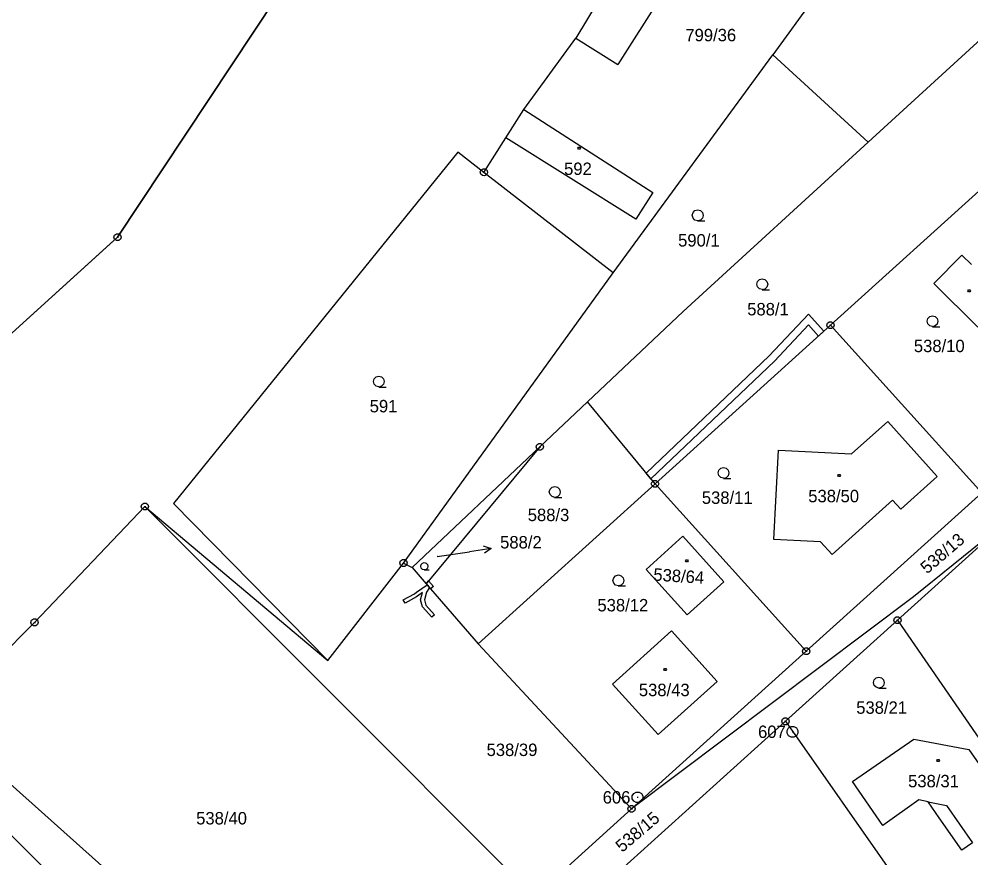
# Model space of a CAD drawing. Extents: x -759060 to -757386, y -1172273 to -1170948.
# Drawn here: x -758459.2 to -758328.9, y -1171573.7 to -1171458.9 of the extents above; entities that cross this region are included whole.
import ezdxf

# ---------------------------------------------------------------- set-up
doc = ezdxf.new("R2010")
doc.units = 0
for name, color, linetype in [('Vrstva 1', 7, 'Continuous'), ('Vrstva 11', 7, 'Continuous'), ('Vrstva 12', 7, 'Continuous'), ('Vrstva 13', 7, 'Continuous'), ('Vrstva 2', 7, 'Continuous'), ('Vrstva 3', 7, 'Continuous'), ('Vrstva 4', 7, 'Continuous'), ('Vrstva 5', 7, 'Continuous'), ('Vrstva 7', 7, 'Continuous'), ('Vrstva 8', 7, 'Continuous')]:
    doc.layers.add(name, color=color, linetype=linetype)

msp = doc.modelspace()

# ---------------------------------------------------------------- linework, layer by layer
at = {"layer": 'Vrstva 1'}
for p, q in [((-758407.85, -1171431.61), (-758445.74, -1171488.79)), ((-758344.49, -1171447.89), (-758356.07, -1171463.85)), ((-758368.52, -1171451.35), (-758377.26, -1171465.17)), ((-758379.97, -1171456.5), (-758383.02, -1171461.55)), ((-758324.11, -1171458.49), (-758343.02, -1171475.78)), ((-758390.14, -1171471.31), (-758383.02, -1171461.55)), ((-758383.02, -1171461.55), (-758377.26, -1171465.17)), ((-758377.91, -1171493.66), (-758356.07, -1171463.85)), ((-758343.02, -1171475.78), (-758356.07, -1171463.85)), ((-758392.6, -1171475.18), (-758390.14, -1171471.31)), ((-758390.14, -1171471.31), (-758372.5, -1171482.68)), ((-758395.61, -1171479.91), (-758392.6, -1171475.18)), ((-758374.83, -1171486.31), (-758392.6, -1171475.18)), ((-758343.02, -1171475.78), (-758368.32, -1171498.95)), ((-758399.18, -1171477.14), (-758438.07, -1171525.2)), ((-758395.61, -1171479.91), (-758399.18, -1171477.14)), ((-758322.51, -1171477.63), (-758348.17, -1171500.83)), ((-758377.91, -1171493.66), (-758395.61, -1171479.91)), ((-758372.5, -1171482.68), (-758374.83, -1171486.31)), ((-758447.31, -1171490.21), (-758445.74, -1171488.79)), ((-758478.81, -1171518.72), (-758447.31, -1171490.21)), ((-758330.17, -1171491.24), (-758334.02, -1171495.13)), ((-758328.87, -1171492.51), (-758330.17, -1171491.24)), ((-758406.59, -1171533.36), (-758377.91, -1171493.66)), ((-758334.02, -1171495.13), (-758327.98, -1171501.1)), ((-758381.42, -1171511.32), (-758368.32, -1171498.95)), ((-758348.17, -1171500.83), (-758372.18, -1171522.54)), ((-758327.44, -1171523.76), (-758348.17, -1171500.83)), ((-758387.94, -1171517.48), (-758381.42, -1171511.32)), ((-758372.18, -1171522.54), (-758381.42, -1171511.32)), ((-758345.31, -1171518.43), (-758340.34, -1171513.98)), ((-758340.34, -1171513.98), (-758333.55, -1171521.51)), ((-758405.4, -1171533.99), (-758387.94, -1171517.48)), ((-758387.94, -1171517.48), (-758403.5, -1171536.2)), ((-758355.9, -1171530.14), (-758355.29, -1171517.94)), ((-758355.29, -1171517.94), (-758345.31, -1171518.43)), ((-758396.4, -1171544.44), (-758372.18, -1171522.54)), ((-758372.18, -1171522.54), (-758351.48, -1171545.44)), ((-758333.55, -1171521.51), (-758338.52, -1171526)), ((-758351.48, -1171545.44), (-758327.44, -1171523.76)), ((-758438.07, -1171525.2), (-758416.96, -1171546.7)), ((-758339.66, -1171524.75), (-758347.94, -1171532.2)), ((-758338.52, -1171526), (-758339.66, -1171524.75)), ((-758441.99, -1171525.64), (-758457.1, -1171541.5)), ((-758388.7, -1171579.01), (-758441.99, -1171525.64)), ((-758441.99, -1171525.64), (-758416.96, -1171546.7)), ((-758339, -1171541.19), (-758323.6, -1171527.3)), ((-758323.6, -1171527.3), (-758336.8, -1171538)), ((-758368.37, -1171529.7), (-758373.39, -1171534.24)), ((-758362.77, -1171535.92), (-758368.37, -1171529.7)), ((-758349.52, -1171530.46), (-758355.9, -1171530.14)), ((-758347.94, -1171532.2), (-758349.52, -1171530.46)), ((-758416.96, -1171546.7), (-758406.59, -1171533.36)), ((-758406.59, -1171533.36), (-758405.4, -1171533.99)), ((-758405.4, -1171533.99), (-758403.5, -1171536.2)), ((-758373.39, -1171534.24), (-758367.79, -1171540.45)), ((-758403.5, -1171536.2), (-758396.4, -1171544.44)), ((-758367.79, -1171540.45), (-758362.77, -1171535.92)), ((-758336.8, -1171538), (-758356.1, -1171552.5)), ((-758457.1, -1171541.5), (-758470.3, -1171554.77)), ((-758354.33, -1171555.02), (-758339, -1171541.19)), ((-758339, -1171541.19), (-758308.43, -1171585.6)), ((-758377.98, -1171549.92), (-758369.94, -1171542.65)), ((-758369.94, -1171542.65), (-758363.69, -1171549.56)), ((-758396.4, -1171544.44), (-758375.4, -1171567)), ((-758351.48, -1171545.44), (-758375.4, -1171567)), ((-758371.73, -1171556.83), (-758377.98, -1171549.92)), ((-758363.69, -1171549.56), (-758371.73, -1171556.83)), ((-758356.1, -1171552.5), (-758375.4, -1171567)), ((-758470.3, -1171554.77), (-758434.93, -1171586.35)), ((-758380.29, -1171578.43), (-758354.33, -1171555.02)), ((-758354.33, -1171555.02), (-758338.99, -1171576.9)), ((-758443.29, -1171587.55), (-758473.43, -1171557.55)), ((-758345.15, -1171563.26), (-758336.78, -1171557.48)), ((-758336.78, -1171557.48), (-758329.22, -1171558.87)), ((-758329.22, -1171558.87), (-758323.09, -1171567.74)), ((-758341.01, -1171569.26), (-758345.15, -1171563.26)), ((-758375.4, -1171567), (-758387.6, -1171578)), ((-758336.06, -1171565.78), (-758341.01, -1171569.26)), ((-758334.82, -1171566.03), (-758336.06, -1171565.78)), ((-758333.28, -1171568.23), (-758334.82, -1171566.03)), ((-758330.19, -1171572.65), (-758333.28, -1171568.23)), ((-758328.72, -1171571.63), (-758330.19, -1171572.65))]:
    msp.add_line(p, q, dxfattribs=at)
at = {"layer": 'Vrstva 11'}
for p, q in [((-758445.74, -1171488.79), (-758407.85, -1171431.61)), ((-758517.19, -1171553.46), (-758445.74, -1171488.79))]:
    msp.add_line(p, q, dxfattribs=at)
at = {"layer": 'Vrstva 12'}
for p, q in [((-758368.52, -1171451.35), (-758377.26, -1171465.17)), ((-758379.97, -1171456.5), (-758383.02, -1171461.55)), ((-758383.02, -1171461.55), (-758377.26, -1171465.17)), ((-758392.6, -1171475.18), (-758390.14, -1171471.31)), ((-758390.14, -1171471.31), (-758372.5, -1171482.68)), ((-758374.83, -1171486.31), (-758392.6, -1171475.18)), ((-758372.5, -1171482.68), (-758374.83, -1171486.31)), ((-758345.31, -1171518.43), (-758340.34, -1171513.98)), ((-758340.34, -1171513.98), (-758333.55, -1171521.51)), ((-758355.9, -1171530.14), (-758355.29, -1171517.94)), ((-758355.29, -1171517.94), (-758345.31, -1171518.43)), ((-758333.55, -1171521.51), (-758338.52, -1171526)), ((-758339.66, -1171524.75), (-758347.94, -1171532.2)), ((-758338.52, -1171526), (-758339.66, -1171524.75)), ((-758368.37, -1171529.7), (-758373.39, -1171534.24)), ((-758362.77, -1171535.92), (-758368.37, -1171529.7)), ((-758349.52, -1171530.46), (-758355.9, -1171530.14)), ((-758347.94, -1171532.2), (-758349.52, -1171530.46)), ((-758373.39, -1171534.24), (-758367.79, -1171540.45)), ((-758367.79, -1171540.45), (-758362.77, -1171535.92)), ((-758377.98, -1171549.92), (-758369.94, -1171542.65)), ((-758369.94, -1171542.65), (-758363.69, -1171549.56)), ((-758371.73, -1171556.83), (-758377.98, -1171549.92)), ((-758363.69, -1171549.56), (-758371.73, -1171556.83)), ((-758345.15, -1171563.26), (-758336.78, -1171557.48)), ((-758336.78, -1171557.48), (-758329.22, -1171558.87)), ((-758329.22, -1171558.87), (-758323.09, -1171567.74)), ((-758341.01, -1171569.26), (-758345.15, -1171563.26)), ((-758336.06, -1171565.78), (-758341.01, -1171569.26)), ((-758334.82, -1171566.03), (-758336.06, -1171565.78)), ((-758334.82, -1171566.03), (-758332.28, -1171566.53)), ((-758332.28, -1171566.53), (-758328.72, -1171571.63))]:
    msp.add_line(p, q, dxfattribs=at)
at = {"layer": 'Vrstva 13'}
for p, q in [((-758356.54, -1171505.03), (-758351.17, -1171499.3)), ((-758351.17, -1171499.3), (-758349.06, -1171501.63)), ((-758351.18, -1171500.78), (-758355.83, -1171505.74)), ((-758349.8, -1171502.31), (-758351.18, -1171500.78)), ((-758349.06, -1171501.63), (-758349.8, -1171502.31)), ((-758373.41, -1171521.05), (-758356.54, -1171505.03)), ((-758355.83, -1171505.74), (-758372.77, -1171521.83)), ((-758372.77, -1171521.83), (-758373.41, -1171521.05)), ((-758403.5, -1171536.2), (-758403.17, -1171535.8)), ((-758403.17, -1171535.8), (-758402.5, -1171536.56)), ((-758404.83, -1171537.37), (-758403.39, -1171536.33)), ((-758403.39, -1171536.33), (-758403.5, -1171536.2)), ((-758403.05, -1171536.72), (-758403.47, -1171537.34)), ((-758403.05, -1171536.72), (-758403.39, -1171536.33)), ((-758403.39, -1171536.33), (-758403.05, -1171536.72)), ((-758402.9, -1171536.9), (-758403.05, -1171536.72)), ((-758402.5, -1171536.56), (-758402.9, -1171536.9)), ((-758406.64, -1171538.41), (-758405.11, -1171537.59)), ((-758406.4, -1171538.85), (-758406.64, -1171538.41)), ((-758404.83, -1171538.01), (-758406.4, -1171538.85)), ((-758405.11, -1171537.59), (-758404.83, -1171537.37)), ((-758404.53, -1171537.77), (-758404.83, -1171538.01)), ((-758403.99, -1171537.38), (-758404.53, -1171537.77)), ((-758404.26, -1171538.42), (-758403.99, -1171537.38)), ((-758403.47, -1171537.34), (-758403.74, -1171538.42)), ((-758404.02, -1171539.36), (-758404.26, -1171538.42)), ((-758402.74, -1171540.78), (-758404.02, -1171539.36)), ((-758403.74, -1171538.42), (-758403.56, -1171539.12)), ((-758403.56, -1171539.12), (-758402.37, -1171540.45)), ((-758402.37, -1171540.45), (-758402.74, -1171540.78))]:
    msp.add_line(p, q, dxfattribs=at)
at = {"layer": 'Vrstva 3'}
for points in [[(-758366.33, -1171486.53), (-758366.71, -1171486.43), (-758366.98, -1171486.16), (-758367.08, -1171485.79), (-758366.98, -1171485.42), (-758366.71, -1171485.15), (-758366.34, -1171485.05), (-758365.97, -1171485.15), (-758365.7, -1171485.42), (-758365.6, -1171485.8), (-758365.7, -1171486.18), (-758365.97, -1171486.45), (-758366.35, -1171486.55), (-758365.35, -1171486.55)], [(-758357.49, -1171495.96), (-758357.87, -1171495.86), (-758358.14, -1171495.59), (-758358.24, -1171495.22), (-758358.14, -1171494.85), (-758357.87, -1171494.58), (-758357.5, -1171494.48), (-758357.13, -1171494.58), (-758356.86, -1171494.85), (-758356.76, -1171495.23), (-758356.86, -1171495.61), (-758357.13, -1171495.88), (-758357.51, -1171495.98), (-758356.51, -1171495.98)], [(-758334.19, -1171501.01), (-758334.57, -1171500.91), (-758334.84, -1171500.64), (-758334.94, -1171500.27), (-758334.84, -1171499.9), (-758334.57, -1171499.63), (-758334.2, -1171499.53), (-758333.83, -1171499.63), (-758333.56, -1171499.9), (-758333.46, -1171500.28), (-758333.56, -1171500.66), (-758333.83, -1171500.93), (-758334.21, -1171501.03), (-758333.21, -1171501.03)], [(-758409.98, -1171509.26), (-758410.36, -1171509.16), (-758410.63, -1171508.89), (-758410.73, -1171508.52), (-758410.63, -1171508.15), (-758410.36, -1171507.88), (-758409.99, -1171507.78), (-758409.62, -1171507.88), (-758409.35, -1171508.15), (-758409.25, -1171508.53), (-758409.35, -1171508.91), (-758409.62, -1171509.18), (-758410, -1171509.28), (-758409, -1171509.28)], [(-758362.8, -1171521.77), (-758363.18, -1171521.67), (-758363.45, -1171521.4), (-758363.55, -1171521.03), (-758363.45, -1171520.66), (-758363.18, -1171520.39), (-758362.81, -1171520.29), (-758362.44, -1171520.39), (-758362.17, -1171520.66), (-758362.07, -1171521.04), (-758362.17, -1171521.42), (-758362.44, -1171521.69), (-758362.82, -1171521.79), (-758361.82, -1171521.79)], [(-758385.9, -1171524.38), (-758386.28, -1171524.28), (-758386.55, -1171524.01), (-758386.65, -1171523.64), (-758386.55, -1171523.27), (-758386.28, -1171523), (-758385.91, -1171522.9), (-758385.54, -1171523), (-758385.27, -1171523.27), (-758385.17, -1171523.65), (-758385.27, -1171524.03), (-758385.54, -1171524.3), (-758385.92, -1171524.4), (-758384.92, -1171524.4)], [(-758403.75, -1171534.3), (-758404.005, -1171534.233), (-758404.186, -1171534.052), (-758404.252, -1171533.804), (-758404.186, -1171533.556), (-758404.005, -1171533.375), (-758403.757, -1171533.308), (-758403.509, -1171533.375), (-758403.328, -1171533.556), (-758403.261, -1171533.811), (-758403.328, -1171534.066), (-758403.509, -1171534.246), (-758403.763, -1171534.313), (-758403.093, -1171534.313)], [(-758377.19, -1171536.48), (-758377.57, -1171536.38), (-758377.84, -1171536.11), (-758377.94, -1171535.74), (-758377.84, -1171535.37), (-758377.57, -1171535.1), (-758377.2, -1171535), (-758376.83, -1171535.1), (-758376.56, -1171535.37), (-758376.46, -1171535.75), (-758376.56, -1171536.13), (-758376.83, -1171536.4), (-758377.21, -1171536.5), (-758376.21, -1171536.5)], [(-758341.54, -1171550.47), (-758341.92, -1171550.37), (-758342.19, -1171550.1), (-758342.29, -1171549.73), (-758342.19, -1171549.36), (-758341.92, -1171549.09), (-758341.55, -1171548.99), (-758341.18, -1171549.09), (-758340.91, -1171549.36), (-758340.81, -1171549.74), (-758340.91, -1171550.12), (-758341.18, -1171550.39), (-758341.56, -1171550.49), (-758340.56, -1171550.49)]]:
    msp.add_lwpolyline(points, dxfattribs=at)
at = {"layer": 'Vrstva 4'}
for p, q in [((-758334.82, -1171566.03), (-758332.28, -1171566.53)), ((-758332.28, -1171566.53), (-758328.72, -1171571.63))]:
    msp.add_line(p, q, dxfattribs=at)
at = {"layer": 'Vrstva 5'}
for points in [[(-758382.48, -1171476.46), (-758382.39, -1171476.61), (-758382.48, -1171476.76), (-758382.66, -1171476.76), (-758382.75, -1171476.61), (-758382.66, -1171476.46)], [(-758329.1, -1171495.98), (-758329.01, -1171496.13), (-758329.1, -1171496.28), (-758329.28, -1171496.28), (-758329.37, -1171496.13), (-758329.28, -1171495.98)], [(-758346.88, -1171521.23), (-758346.79, -1171521.38), (-758346.88, -1171521.53), (-758347.06, -1171521.53), (-758347.15, -1171521.38), (-758347.06, -1171521.23)], [(-758367.72, -1171532.92), (-758367.63, -1171533.07), (-758367.72, -1171533.22), (-758367.9, -1171533.22), (-758367.99, -1171533.07), (-758367.9, -1171532.92)], [(-758370.7, -1171547.78), (-758370.61, -1171547.93), (-758370.7, -1171548.08), (-758370.88, -1171548.08), (-758370.97, -1171547.93), (-758370.88, -1171547.78)], [(-758333.33, -1171560.24), (-758333.24, -1171560.39), (-758333.33, -1171560.54), (-758333.51, -1171560.54), (-758333.6, -1171560.39), (-758333.51, -1171560.24)]]:
    msp.add_lwpolyline(points, close=True, dxfattribs=at)
at = {"layer": 'Vrstva 7'}
for p in [(-758402.02, -1171532.47), (-758394.623, -1171531.369)]:
    msp.add_line(p, (-758397.59, -1171531.81), dxfattribs=at)
msp.add_lwpolyline([(-758395.685, -1171531.021), (-758394.623, -1171531.369), (-758395.538, -1171532.01)], dxfattribs=at)
at = {"layer": 'Vrstva 8'}
for p, q in [((-758395.699, -1171479.829), (-758395.521, -1171479.991)), ((-758445.86, -1171488.79), (-758445.62, -1171488.79)), ((-758348.29, -1171500.83), (-758348.05, -1171500.83)), ((-758388.06, -1171517.48), (-758387.82, -1171517.48)), ((-758372.3, -1171522.54), (-758372.06, -1171522.54)), ((-758442.11, -1171525.64), (-758441.87, -1171525.64)), ((-758406.71, -1171533.36), (-758406.47, -1171533.36)), ((-758457.22, -1171541.5), (-758456.98, -1171541.5)), ((-758339.12, -1171541.19), (-758338.88, -1171541.19)), ((-758351.6, -1171545.44), (-758351.36, -1171545.44)), ((-758354.45, -1171555.02), (-758354.21, -1171555.02)), ((-758353.41, -1171556.45), (-758353.31, -1171556.45)), ((-758374.61, -1171565.42), (-758374.51, -1171565.42)), ((-758375.52, -1171567), (-758375.28, -1171567))]:
    msp.add_line(p, q, dxfattribs=at)
for points in [[(-758395.176, -1171479.655), (-758395.112, -1171479.957), (-758395.233, -1171480.239), (-758395.502, -1171480.386), (-758395.808, -1171480.351), (-758396.038, -1171480.143), (-758396.102, -1171479.842), (-758395.981, -1171479.56), (-758395.712, -1171479.412), (-758395.406, -1171479.447)], [(-758445.59, -1171488.31), (-758445.34, -1171488.49), (-758445.24, -1171488.78), (-758445.34, -1171489.07), (-758445.59, -1171489.25), (-758445.9, -1171489.25), (-758446.15, -1171489.07), (-758446.25, -1171488.78), (-758446.15, -1171488.49), (-758445.9, -1171488.31)], [(-758348.02, -1171500.35), (-758347.77, -1171500.53), (-758347.67, -1171500.82), (-758347.77, -1171501.11), (-758348.02, -1171501.29), (-758348.33, -1171501.29), (-758348.58, -1171501.11), (-758348.68, -1171500.82), (-758348.58, -1171500.53), (-758348.33, -1171500.35)], [(-758387.79, -1171517), (-758387.54, -1171517.18), (-758387.44, -1171517.47), (-758387.54, -1171517.76), (-758387.79, -1171517.94), (-758388.1, -1171517.94), (-758388.35, -1171517.76), (-758388.45, -1171517.47), (-758388.35, -1171517.18), (-758388.1, -1171517)], [(-758372.03, -1171522.06), (-758371.78, -1171522.24), (-758371.68, -1171522.53), (-758371.78, -1171522.82), (-758372.03, -1171523), (-758372.34, -1171523), (-758372.59, -1171522.82), (-758372.69, -1171522.53), (-758372.59, -1171522.24), (-758372.34, -1171522.06)], [(-758441.84, -1171525.16), (-758441.59, -1171525.34), (-758441.49, -1171525.63), (-758441.59, -1171525.92), (-758441.84, -1171526.1), (-758442.15, -1171526.1), (-758442.4, -1171525.92), (-758442.5, -1171525.63), (-758442.4, -1171525.34), (-758442.15, -1171525.16)], [(-758406.44, -1171532.88), (-758406.19, -1171533.06), (-758406.09, -1171533.35), (-758406.19, -1171533.64), (-758406.44, -1171533.82), (-758406.75, -1171533.82), (-758407, -1171533.64), (-758407.1, -1171533.35), (-758407, -1171533.06), (-758406.75, -1171532.88)], [(-758338.85, -1171540.71), (-758338.6, -1171540.89), (-758338.5, -1171541.18), (-758338.6, -1171541.47), (-758338.85, -1171541.65), (-758339.16, -1171541.65), (-758339.41, -1171541.47), (-758339.51, -1171541.18), (-758339.41, -1171540.89), (-758339.16, -1171540.71)], [(-758456.95, -1171541.02), (-758456.7, -1171541.2), (-758456.6, -1171541.49), (-758456.7, -1171541.78), (-758456.95, -1171541.96), (-758457.26, -1171541.96), (-758457.51, -1171541.78), (-758457.61, -1171541.49), (-758457.51, -1171541.2), (-758457.26, -1171541.02)], [(-758351.33, -1171544.96), (-758351.08, -1171545.14), (-758350.98, -1171545.43), (-758351.08, -1171545.72), (-758351.33, -1171545.9), (-758351.64, -1171545.9), (-758351.89, -1171545.72), (-758351.99, -1171545.43), (-758351.89, -1171545.14), (-758351.64, -1171544.96)], [(-758354.18, -1171554.54), (-758353.93, -1171554.72), (-758353.83, -1171555.01), (-758353.93, -1171555.3), (-758354.18, -1171555.48), (-758354.49, -1171555.48), (-758354.74, -1171555.3), (-758354.84, -1171555.01), (-758354.74, -1171554.72), (-758354.49, -1171554.54)], [(-758353.17, -1171555.73), (-758352.83, -1171555.92), (-758352.64, -1171556.26), (-758352.64, -1171556.65), (-758352.83, -1171556.99), (-758353.17, -1171557.18), (-758353.56, -1171557.18), (-758353.9, -1171556.99), (-758354.09, -1171556.65), (-758354.09, -1171556.26), (-758353.9, -1171555.92), (-758353.56, -1171555.73)], [(-758374.37, -1171564.7), (-758374.03, -1171564.89), (-758373.84, -1171565.23), (-758373.84, -1171565.62), (-758374.03, -1171565.96), (-758374.37, -1171566.15), (-758374.76, -1171566.15), (-758375.1, -1171565.96), (-758375.29, -1171565.62), (-758375.29, -1171565.23), (-758375.1, -1171564.89), (-758374.76, -1171564.7)], [(-758375.25, -1171566.52), (-758375, -1171566.7), (-758374.9, -1171566.99), (-758375, -1171567.28), (-758375.25, -1171567.46), (-758375.56, -1171567.46), (-758375.81, -1171567.28), (-758375.91, -1171566.99), (-758375.81, -1171566.7), (-758375.56, -1171566.52)]]:
    msp.add_lwpolyline(points, close=True, dxfattribs=at)

# ---------------------------------------------------------------- texts
at = {"layer": 'Vrstva 2'}
for s, height, p in [('799/36', 1.7, (-758368.029, -1171461.98)), ('592', 1.7, (-758384.625, -1171480.27)), ('590/1', 1.7, (-758369.023, -1171490.06)), ('588/1', 1.7, (-758359.563, -1171499.48)), ('538/10', 1.7, (-758336.753, -1171504.51)), ('591', 1.7, (-758411.233, -1171512.75)), ('538/11', 1.7, (-758365.773, -1171525.27)), ('538/50', 1.7, (-758351.207, -1171525.05)), ('588/3', 1.7, (-758389.601, -1171527.63)), ('588/2', 0.1, (-758402.006, -1171532.47)), ('538/12', 1.7, (-758380.063, -1171539.98)), ('538/43', 1.7, (-758374.393, -1171551.58)), ('538/21', 1.7, (-758344.643, -1171553.99)), ('538/39', 1.7, (-758395.233, -1171559.77)), ('538/31', 1.7, (-758337.542, -1171564.05)), ('538/40', 1.7, (-758434.983, -1171569.13))]:
    msp.add_text(s, height=height, dxfattribs=at).set_placement(p)
for s, rotation, p in [('538/13', 40.50812, (-758334.948, -1171534.933)), ('538/64', 356.20786, (-758372.454, -1171535.757)), ('538/15', 40.45082, (-758376.68, -1171573.033))]:
    msp.add_text(s, height=1.7, rotation=rotation, dxfattribs=at).set_placement(p)
at = {"layer": 'Vrstva 7'}
msp.add_text('588/2', height=1.7, dxfattribs=at).set_placement((-758393.383, -1171531.37))
at = {"layer": 'Vrstva 8'}
for s, p in [('607', (-758358.077, -1171557.3)), ('606', (-758379.343, -1171566.27))]:
    msp.add_text(s, height=1.7, dxfattribs=at).set_placement(p)

doc.saveas('drawing.dxf')
